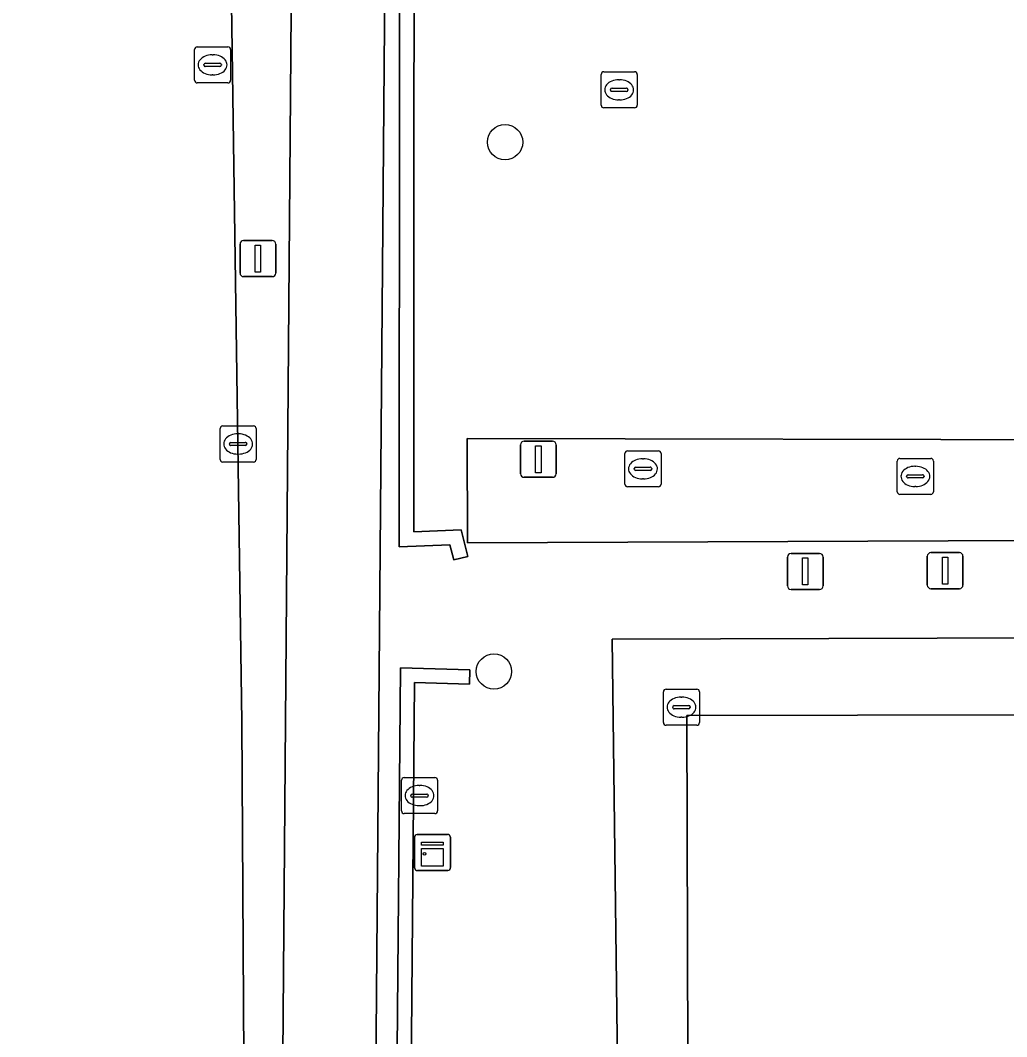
# Model space of a CAD drawing. Extents: x 160203 to 161530, y 379528 to 381797.
# Drawn here: x 160816.31 to 160843.68, y 380705.74 to 380733.92 of the extents above; entities that cross this region are included whole.
import ezdxf

# ---------------------------------------------------------------- set-up
doc = ezdxf.new("R2010")
doc.units = 0
for name, color, linetype in [('IMGEO_Berm_groen', 7, 'Continuous'), ('IMGEO_Boom', 7, 'Continuous'), ('IMGEO_Groenvoorziening', 7, 'Continuous'), ('IMGEO_Haag', 7, 'Continuous'), ('IMGEO_Hek', 7, 'Continuous'), ('IMGEO_Kast', 7, 'Continuous'), ('IMGEO_Kolk', 7, 'Continuous'), ('IMGEO_Lichtmast', 7, 'Continuous'), ('IMGEO_Pand', 7, 'Continuous'), ('IMGEO_Rijbaan_lokaal_gesloten', 7, 'Continuous'), ('IMGEO_Rioolput', 7, 'Continuous'), ('IMGEO_Vlaggenmast', 7, 'Continuous'), ('IMGEO_Voetpad_open', 7, 'Continuous')]:
    doc.layers.add(name, color=color, linetype=linetype)

msp = doc.modelspace()

# ---------------------------------------------------------------- linework, layer by layer
at = {"layer": 'IMGEO_Berm_groen'}
msp.add_lwpolyline([(160822.858, 380665.563), (160823.3, 380674.014), (160823.364, 380676.701), (160823.374, 380677.398), (160823.851, 380737.66), (160822.123, 380737.606), (160822.457, 380714.472), (160822.605, 380689.527), (160822.183, 380676.744), (160822.077, 380674.05), (160821.125, 380662.616), (160817.202, 380615.762), (160818.686, 380615.298)], close=True, dxfattribs=at)
at = {"layer": 'IMGEO_Boom'}
for centre in [(160829.761, 380730.544), (160829.451, 380715.868)]:
    msp.add_circle(centre, 0.489, dxfattribs=at)
at = {"layer": 'IMGEO_Groenvoorziening'}
for points in [[(160847.729, 380772.303), (160847.444, 380772.652), (160837.588, 380770.598), (160835.311, 380769.587), (160833.698, 380767.672), (160832.855, 380765.115), (160832.124, 380761.238), (160829.983, 380761.488), (160826.842, 380745.824), (160826.826, 380719.321), (160828.233, 380719.379), (160828.338, 380718.962), (160828.726, 380719.06), (160828.542, 380719.792), (160827.226, 380719.738), (160827.242, 380745.784), (160830.303, 380761.048), (160832.448, 380760.798), (160833.243, 380765.015), (160834.054, 380767.473), (160835.558, 380769.259), (160837.711, 380770.215)], [(160866.474, 380722.287), (160864.371, 380722.259), (160863.757, 380722.251), (160828.709, 380722.329), (160828.721, 380719.433), (160866.494, 380719.595)], [(160828.783, 380715.912), (160826.857, 380715.971), (160826.658, 380692.678), (160826.506, 380677.257), (160828.352, 380677.164), (160828.352, 380676.744), (160828.752, 380676.748), (160828.752, 380677.544), (160826.91, 380677.637), (160827.058, 380692.674), (160827.253, 380715.559), (160828.771, 380715.512)]]:
    msp.add_lwpolyline(points, close=True, dxfattribs=at)
for points in [[(160826.523, 380747.22), (160825.941, 380676.718), (160828.352, 380676.744), (160828.352, 380677.164), (160826.506, 380677.257), (160826.658, 380692.678), (160826.857, 380715.971), (160828.783, 380715.912), (160828.771, 380715.512), (160827.253, 380715.559), (160827.058, 380692.674), (160826.91, 380677.637), (160828.752, 380677.544), (160828.752, 380676.748), (160837.165, 380676.839), (160837.046, 380705.163), (160834.829, 380705.157), (160834.829, 380704.985), (160832.88, 380704.993), (160832.73, 380716.763), (160844.757, 380716.797)], [(160827.242, 380745.784), (160827.226, 380719.738), (160828.542, 380719.792), (160828.726, 380719.06), (160828.338, 380718.962), (160828.233, 380719.379), (160826.826, 380719.321), (160826.842, 380745.824)], [(160866.494, 380719.595), (160828.721, 380719.433), (160828.709, 380722.329), (160863.757, 380722.251)]]:
    msp.add_lwpolyline(points, dxfattribs=at)
at = {"layer": 'IMGEO_Haag'}
for points in [[(160847.729, 380772.303), (160847.444, 380772.652), (160837.588, 380770.598), (160835.311, 380769.587), (160833.698, 380767.672), (160832.855, 380765.115), (160832.124, 380761.238), (160829.983, 380761.488), (160826.842, 380745.824), (160826.826, 380719.321), (160828.233, 380719.379), (160828.338, 380718.962), (160828.726, 380719.06), (160828.542, 380719.792), (160827.226, 380719.738), (160827.242, 380745.784), (160830.303, 380761.048), (160832.448, 380760.798), (160833.243, 380765.015), (160834.054, 380767.473), (160835.558, 380769.259), (160837.711, 380770.215)], [(160828.783, 380715.912), (160826.857, 380715.971), (160826.658, 380692.678), (160826.506, 380677.257), (160828.352, 380677.164), (160828.352, 380676.744), (160828.752, 380676.748), (160828.752, 380677.544), (160826.91, 380677.637), (160827.058, 380692.674), (160827.253, 380715.559), (160828.771, 380715.512)]]:
    msp.add_lwpolyline(points, close=True, dxfattribs=at)
at = {"layer": 'IMGEO_Hek'}
msp.add_lwpolyline([(160863.757, 380722.251), (160828.709, 380722.329)], dxfattribs=at)
at = {"layer": 'IMGEO_Kast'}
for p, q in [((160827.247, 380710.423), (160827.247, 380711.264)), ((160827.247, 380711.264), (160827.247, 380710.423)), ((160827.322, 380711.348), (160828.163, 380711.348)), ((160828.163, 380711.348), (160827.322, 380711.348)), ((160828.247, 380711.273), (160828.247, 380710.432)), ((160828.247, 380710.432), (160828.247, 380711.273)), ((160828.172, 380710.348), (160827.331, 380710.348)), ((160827.331, 380710.348), (160828.172, 380710.348))]:
    msp.add_line(p, q, dxfattribs=at)
for points in [[(160827.442, 380711.138), (160828.042, 380711.138), (160828.042, 380711.053), (160827.442, 380711.053), (160827.442, 380711.138)], [(160827.442, 380710.963), (160828.042, 380710.963), (160828.042, 380710.474), (160827.442, 380710.474), (160827.442, 380710.963)]]:
    msp.add_lwpolyline(points, dxfattribs=at)
msp.add_circle((160827.526, 380710.812), 0.0377, dxfattribs=at)
for centre, start, end in [((160827.325, 380711.27), 92.4484, 184.2845), ((160827.325, 380711.27), 92.4484, 184.2845), ((160828.169, 380711.27), 2.4484, 94.2845), ((160828.169, 380711.27), 2.4484, 94.2845), ((160827.325, 380710.426), 182.4484, 274.2845), ((160827.325, 380710.426), 182.4484, 274.2845), ((160828.169, 380710.426), 272.4484, 4.2845), ((160828.169, 380710.426), 272.4484, 4.2845)]:
    msp.add_arc(centre, 0.0779, start, end, dxfattribs=at)
at = {"layer": 'IMGEO_Kolk'}
for p, q in [((160821.856, 380721.75), (160821.856, 380722.602)), ((160821.931, 380722.676), (160822.783, 380722.676)), ((160822.857, 380722.602), (160822.857, 380721.75)), ((160822.158, 380722.219), (160822.556, 380722.219)), ((160822.344, 380722.456), (160822.369, 380722.456)), ((160822.115, 380722.17), (160822.115, 380722.182)), ((160822.553, 380722.133), (160822.155, 380722.133)), ((160822.599, 380722.182), (160822.599, 380722.17)), ((160822.783, 380721.676), (160821.931, 380721.676)), ((160822.367, 380721.896), (160822.342, 380721.896)), ((160834.153, 380714.451), (160834.153, 380715.303)), ((160834.228, 380715.377), (160835.08, 380715.377)), ((160834.641, 380715.157), (160834.666, 380715.157)), ((160835.154, 380715.303), (160835.154, 380714.451)), ((160834.412, 380714.871), (160834.412, 380714.883)), ((160834.455, 380714.92), (160834.853, 380714.92)), ((160834.896, 380714.883), (160834.896, 380714.871)), ((160834.85, 380714.834), (160834.452, 380714.834)), ((160834.664, 380714.597), (160834.639, 380714.597)), ((160835.08, 380714.377), (160834.228, 380714.377))]:
    msp.add_line(p, q, dxfattribs=at)
for points in [[(160821.856, 380721.75), (160821.856, 380722.602)], [(160821.931, 380722.676), (160822.783, 380722.676)], [(160822.857, 380722.602), (160822.857, 380721.75)], [(160822.783, 380721.676), (160821.931, 380721.676)], [(160834.153, 380714.451), (160834.153, 380715.303)], [(160834.228, 380715.377), (160835.08, 380715.377)], [(160835.154, 380715.303), (160835.154, 380714.451)], [(160835.08, 380714.377), (160834.228, 380714.377)]]:
    msp.add_lwpolyline(points, dxfattribs=at)
for centre, radius, start, end in [((160821.933, 380722.6), 0.0765, 91.552, 178.448), ((160821.933, 380722.6), 0.0765, 91.552, 178.448), ((160822.781, 380722.6), 0.0765, 1.552, 88.448), ((160822.781, 380722.6), 0.0765, 1.552, 88.448), ((160822.155, 380722.179), 0.0403, 85.8775, 175.7526), ((160822.56, 380722.181), 0.0386, 1.7309, 96.639), ((160822.152, 380722.169), 0.0366, 178.938, 274.7102), ((160822.556, 380722.176), 0.043, 264.8664, 352.4533), ((160821.933, 380721.752), 0.0765, 181.552, 268.448), ((160821.933, 380721.752), 0.0765, 181.552, 268.448), ((160822.781, 380721.752), 0.0765, 271.552, 358.448), ((160822.781, 380721.752), 0.0765, 271.552, 358.448), ((160834.23, 380715.301), 0.0765, 91.552, 178.448), ((160834.23, 380715.301), 0.0765, 91.552, 178.448), ((160835.078, 380715.301), 0.0765, 1.552, 88.448), ((160835.078, 380715.301), 0.0765, 1.552, 88.448), ((160834.452, 380714.88), 0.0403, 85.8775, 175.7526), ((160834.449, 380714.87), 0.0366, 178.938, 274.7102), ((160834.853, 380714.877), 0.043, 264.8664, 352.4533), ((160834.857, 380714.882), 0.0386, 1.7309, 96.639), ((160834.23, 380714.453), 0.0765, 181.552, 268.448), ((160834.23, 380714.453), 0.0765, 181.552, 268.448), ((160835.078, 380714.453), 0.0765, 271.552, 358.448), ((160835.078, 380714.453), 0.0765, 271.552, 358.448)]:
    msp.add_arc(centre, radius, start, end, dxfattribs=at)
for centre, major_axis, ratio, start_param, end_param in [((160822.343, 380722.176), (-0.387, 0.002), 0.722429, 4.712389, 7.853982), ((160822.368, 380722.176), (-0.39, 0.002), 0.717154, 1.570796, 4.712389), ((160834.64, 380714.877), (-0.387, 0.002), 0.722429, 4.712389, 7.853982), ((160834.665, 380714.877), (-0.39, 0.002), 0.717154, 1.570796, 4.712389)]:
    msp.add_ellipse(centre, major_axis=major_axis, ratio=ratio, start_param=start_param, end_param=end_param, dxfattribs=at)
at = {"layer": 'IMGEO_Lichtmast'}
for p, q in [((160822.409, 380726.915), (160822.409, 380727.715)), ((160822.409, 380727.715), (160822.409, 380726.915)), ((160822.509, 380727.815), (160823.299, 380727.815)), ((160823.299, 380727.815), (160822.509, 380727.815)), ((160823.399, 380727.715), (160823.399, 380726.915)), ((160823.399, 380726.915), (160823.399, 380727.715)), ((160823.299, 380726.815), (160822.509, 380726.815)), ((160822.509, 380726.815), (160823.299, 380726.815)), ((160830.289, 380722.251), (160831.079, 380722.251)), ((160831.079, 380722.251), (160830.289, 380722.251)), ((160830.189, 380721.351), (160830.189, 380722.151)), ((160830.189, 380722.151), (160830.189, 380721.351)), ((160831.179, 380722.151), (160831.179, 380721.351)), ((160831.179, 380721.351), (160831.179, 380722.151)), ((160831.079, 380721.251), (160830.289, 380721.251)), ((160830.289, 380721.251), (160831.079, 380721.251))]:
    msp.add_line(p, q, dxfattribs=at)
for points in [[(160822.829, 380727.69), (160822.979, 380727.69), (160822.979, 380726.94), (160822.829, 380726.94), (160822.829, 380727.69)], [(160830.609, 380722.126), (160830.759, 380722.126), (160830.759, 380721.376), (160830.609, 380721.376), (160830.609, 380722.126)]]:
    msp.add_lwpolyline(points, dxfattribs=at)
for centre, start, end in [((160822.509, 380727.715), 90, 180), ((160822.509, 380727.715), 90, 180), ((160823.299, 380727.715), 0, 90), ((160823.299, 380727.715), 360, 90), ((160822.509, 380726.915), 180, 270), ((160822.509, 380726.915), 180, 270), ((160823.299, 380726.915), 270, 0), ((160823.299, 380726.915), 270, 0), ((160830.289, 380722.151), 90, 180), ((160830.289, 380722.151), 90, 180), ((160831.079, 380722.151), 0, 90), ((160831.079, 380722.151), 360, 90), ((160830.289, 380721.351), 180, 270), ((160830.289, 380721.351), 180, 270), ((160831.079, 380721.351), 270, 0), ((160831.079, 380721.351), 270, 0)]:
    msp.add_arc(centre, 0.1, start, end, dxfattribs=at)
at = {"layer": 'IMGEO_Pand'}
msp.add_lwpolyline([(160844.269, 380714.67), (160834.804, 380714.645), (160834.829, 380705.157), (160837.046, 380705.163), (160838.634, 380705.167), (160838.642, 380702.199), (160838.164, 380701.719), (160838.647, 380701.239), (160838.657, 380697.32), (160838.213, 380696.874), (160838.737, 380696.352), (160838.747, 380692.457), (160838.282, 380691.99), (160838.783, 380691.491), (160838.793, 380687.662), (160838.329, 380687.196), (160838.809, 380686.718), (160838.819, 380682.9), (160838.333, 380682.412), (160838.822, 380681.926), (160838.832, 380678.098), (160838.376, 380677.64), (160839.937, 380676.087)], dxfattribs=at)
at = {"layer": 'IMGEO_Rijbaan_lokaal_gesloten'}
for points in [[(160822.457, 380714.472), (160822.123, 380737.606), (160821.944, 380750), (160821.921, 380751.544), (160821.717, 380761.983), (160821.718, 380762.157), (160821.734, 380765.601), (160821.734, 380765.707), (160821.732, 380766.281), (160821.715, 380769.16), (160821.798, 380789.42)], [(160809.041, 380549.44), (160810.392, 380564.026), (160811.178, 380575.524), (160811.772, 380581.086), (160812.279, 380589.127), (160815.809, 380606.179), (160817.202, 380615.762), (160821.125, 380662.616), (160822.077, 380674.05), (160822.183, 380676.744), (160822.605, 380689.527), (160822.457, 380714.472)]]:
    msp.add_lwpolyline(points, dxfattribs=at)
at = {"layer": 'IMGEO_Rioolput'}
for p, q in [((160821.222, 380733.187), (160822.074, 380733.187)), ((160821.147, 380732.261), (160821.147, 380733.113)), ((160821.635, 380732.967), (160821.66, 380732.967)), ((160822.148, 380733.113), (160822.148, 380732.261)), ((160821.406, 380732.681), (160821.406, 380732.693)), ((160821.844, 380732.644), (160821.446, 380732.644)), ((160821.449, 380732.73), (160821.847, 380732.73)), ((160821.89, 380732.693), (160821.89, 380732.681)), ((160821.658, 380732.407), (160821.633, 380732.407)), ((160832.426, 380731.57), (160832.426, 380732.422)), ((160832.501, 380732.496), (160833.353, 380732.496)), ((160833.427, 380732.422), (160833.427, 380731.57)), ((160822.074, 380732.187), (160821.222, 380732.187)), ((160832.914, 380732.276), (160832.939, 380732.276)), ((160832.685, 380731.99), (160832.685, 380732.002)), ((160833.123, 380731.953), (160832.725, 380731.953)), ((160832.728, 380732.039), (160833.126, 380732.039)), ((160833.169, 380732.002), (160833.169, 380731.99)), ((160833.353, 380731.496), (160832.501, 380731.496)), ((160832.937, 380731.716), (160832.912, 380731.716)), ((160833.161, 380721.987), (160834.013, 380721.987)), ((160833.086, 380721.061), (160833.086, 380721.913)), ((160833.574, 380721.767), (160833.599, 380721.767)), ((160834.087, 380721.913), (160834.087, 380721.061)), ((160840.641, 380720.851), (160840.641, 380721.703)), ((160840.716, 380721.777), (160841.568, 380721.777)), ((160841.642, 380721.703), (160841.642, 380720.851)), ((160833.345, 380721.481), (160833.345, 380721.493)), ((160833.783, 380721.444), (160833.385, 380721.444)), ((160833.388, 380721.53), (160833.786, 380721.53)), ((160833.829, 380721.493), (160833.829, 380721.481)), ((160841.129, 380721.557), (160841.154, 380721.557)), ((160833.597, 380721.207), (160833.572, 380721.207)), ((160840.9, 380721.271), (160840.9, 380721.283)), ((160841.338, 380721.234), (160840.94, 380721.234)), ((160840.943, 380721.32), (160841.341, 380721.32)), ((160841.384, 380721.283), (160841.384, 380721.271)), ((160834.013, 380720.987), (160833.161, 380720.987)), ((160841.152, 380720.997), (160841.127, 380720.997)), ((160841.568, 380720.777), (160840.716, 380720.777)), ((160826.962, 380712.927), (160827.814, 380712.927)), ((160826.887, 380712.001), (160826.887, 380712.853)), ((160827.375, 380712.707), (160827.4, 380712.707)), ((160827.888, 380712.853), (160827.888, 380712.001)), ((160827.146, 380712.421), (160827.146, 380712.433)), ((160827.584, 380712.384), (160827.186, 380712.384)), ((160827.189, 380712.47), (160827.587, 380712.47)), ((160827.63, 380712.433), (160827.63, 380712.421)), ((160827.398, 380712.147), (160827.373, 380712.147)), ((160827.814, 380711.927), (160826.962, 380711.927))]:
    msp.add_line(p, q, dxfattribs=at)
for points in [[(160821.222, 380733.187), (160822.074, 380733.187)], [(160821.147, 380732.261), (160821.147, 380733.113)], [(160822.148, 380733.113), (160822.148, 380732.261)], [(160832.426, 380731.57), (160832.426, 380732.422)], [(160832.501, 380732.496), (160833.353, 380732.496)], [(160833.427, 380732.422), (160833.427, 380731.57)], [(160822.074, 380732.187), (160821.222, 380732.187)], [(160833.353, 380731.496), (160832.501, 380731.496)], [(160833.161, 380721.987), (160834.013, 380721.987)], [(160833.086, 380721.061), (160833.086, 380721.913)], [(160834.087, 380721.913), (160834.087, 380721.061)], [(160840.641, 380720.851), (160840.641, 380721.703)], [(160840.716, 380721.777), (160841.568, 380721.777)], [(160841.642, 380721.703), (160841.642, 380720.851)], [(160834.013, 380720.987), (160833.161, 380720.987)], [(160841.568, 380720.777), (160840.716, 380720.777)], [(160826.962, 380712.927), (160827.814, 380712.927)], [(160826.887, 380712.001), (160826.887, 380712.853)], [(160827.888, 380712.853), (160827.888, 380712.001)], [(160827.814, 380711.927), (160826.962, 380711.927)]]:
    msp.add_lwpolyline(points, dxfattribs=at)
for centre, radius, start, end in [((160821.224, 380733.111), 0.0765, 91.552, 178.448), ((160821.224, 380733.111), 0.0765, 91.552, 178.448), ((160822.072, 380733.111), 0.0765, 1.552, 88.448), ((160822.072, 380733.111), 0.0765, 1.552, 88.448), ((160821.446, 380732.69), 0.0403, 85.8775, 175.7526), ((160821.443, 380732.68), 0.0366, 178.938, 274.7102), ((160821.847, 380732.687), 0.043, 264.8664, 352.4533), ((160821.851, 380732.692), 0.0386, 1.7309, 96.639), ((160832.503, 380732.42), 0.0765, 91.552, 178.448), ((160832.503, 380732.42), 0.0765, 91.552, 178.448), ((160833.351, 380732.42), 0.0765, 1.552, 88.448), ((160833.351, 380732.42), 0.0765, 1.552, 88.448), ((160821.224, 380732.263), 0.0765, 181.552, 268.448), ((160821.224, 380732.263), 0.0765, 181.552, 268.448), ((160822.072, 380732.263), 0.0765, 271.552, 358.448), ((160822.072, 380732.263), 0.0765, 271.552, 358.448), ((160832.725, 380731.999), 0.0403, 85.8775, 175.7526), ((160832.722, 380731.989), 0.0366, 178.938, 274.7102), ((160833.126, 380731.996), 0.043, 264.8664, 352.4533), ((160833.13, 380732.001), 0.0386, 1.7309, 96.639), ((160832.503, 380731.572), 0.0765, 181.552, 268.448), ((160832.503, 380731.572), 0.0765, 181.552, 268.448), ((160833.351, 380731.572), 0.0765, 271.552, 358.448), ((160833.351, 380731.572), 0.0765, 271.552, 358.448), ((160833.163, 380721.911), 0.0765, 91.552, 178.448), ((160833.163, 380721.911), 0.0765, 91.552, 178.448), ((160834.011, 380721.911), 0.0765, 1.552, 88.448), ((160834.011, 380721.911), 0.0765, 1.552, 88.448), ((160840.718, 380721.701), 0.0765, 91.552, 178.448), ((160840.718, 380721.701), 0.0765, 91.552, 178.448), ((160841.566, 380721.701), 0.0765, 1.552, 88.448), ((160841.566, 380721.701), 0.0765, 1.552, 88.448), ((160833.385, 380721.49), 0.0403, 85.8775, 175.7526), ((160833.382, 380721.48), 0.0366, 178.938, 274.7102), ((160833.786, 380721.487), 0.043, 264.8664, 352.4533), ((160833.79, 380721.492), 0.0386, 1.7309, 96.639), ((160840.94, 380721.28), 0.0403, 85.8775, 175.7526), ((160840.937, 380721.27), 0.0366, 178.938, 274.7102), ((160841.341, 380721.277), 0.043, 264.8664, 352.4533), ((160841.345, 380721.282), 0.0386, 1.7309, 96.639), ((160833.163, 380721.063), 0.0765, 181.552, 268.448), ((160833.163, 380721.063), 0.0765, 181.552, 268.448), ((160834.011, 380721.063), 0.0765, 271.552, 358.448), ((160834.011, 380721.063), 0.0765, 271.552, 358.448), ((160840.718, 380720.853), 0.0765, 181.552, 268.448), ((160840.718, 380720.853), 0.0765, 181.552, 268.448), ((160841.566, 380720.853), 0.0765, 271.552, 358.448), ((160841.566, 380720.853), 0.0765, 271.552, 358.448), ((160826.964, 380712.851), 0.0765, 91.552, 178.448), ((160826.964, 380712.851), 0.0765, 91.552, 178.448), ((160827.812, 380712.851), 0.0765, 1.552, 88.448), ((160827.812, 380712.851), 0.0765, 1.552, 88.448), ((160827.186, 380712.43), 0.0403, 85.8775, 175.7526), ((160827.183, 380712.42), 0.0366, 178.938, 274.7102), ((160827.587, 380712.427), 0.043, 264.8664, 352.4533), ((160827.591, 380712.432), 0.0386, 1.7309, 96.639), ((160826.964, 380712.003), 0.0765, 181.552, 268.448), ((160826.964, 380712.003), 0.0765, 181.552, 268.448), ((160827.812, 380712.003), 0.0765, 271.552, 358.448), ((160827.812, 380712.003), 0.0765, 271.552, 358.448)]:
    msp.add_arc(centre, radius, start, end, dxfattribs=at)
for centre, major_axis, ratio, start_param, end_param in [((160821.634, 380732.687), (-0.387, 0.002), 0.722429, 4.712389, 7.853982), ((160821.659, 380732.687), (-0.39, 0.002), 0.717154, 1.570796, 4.712389), ((160832.913, 380731.996), (-0.387, 0.002), 0.722429, 4.712389, 7.853982), ((160832.938, 380731.996), (-0.39, 0.002), 0.717154, 1.570796, 4.712389), ((160833.573, 380721.487), (-0.387, 0.002), 0.722429, 4.712389, 7.853982), ((160833.598, 380721.487), (-0.39, 0.002), 0.717154, 1.570796, 4.712389), ((160841.128, 380721.277), (-0.387, 0.002), 0.722429, 4.712389, 7.853982), ((160841.153, 380721.277), (-0.39, 0.002), 0.717154, 1.570796, 4.712389), ((160827.374, 380712.427), (-0.387, 0.002), 0.722429, 4.712389, 7.853982), ((160827.399, 380712.427), (-0.39, 0.002), 0.717154, 1.570796, 4.712389)]:
    msp.add_ellipse(centre, major_axis=major_axis, ratio=ratio, start_param=start_param, end_param=end_param, dxfattribs=at)
at = {"layer": 'IMGEO_Vlaggenmast'}
for p, q in [((160837.693, 380719.141), (160838.483, 380719.141)), ((160838.483, 380719.141), (160837.693, 380719.141)), ((160841.573, 380719.163), (160842.363, 380719.163)), ((160842.363, 380719.163), (160841.573, 380719.163)), ((160837.593, 380718.241), (160837.593, 380719.041)), ((160837.593, 380719.041), (160837.593, 380718.241)), ((160838.583, 380719.041), (160838.583, 380718.241)), ((160838.583, 380718.241), (160838.583, 380719.041)), ((160841.473, 380718.263), (160841.473, 380719.063)), ((160841.473, 380719.063), (160841.473, 380718.263)), ((160842.463, 380719.063), (160842.463, 380718.263)), ((160842.463, 380718.263), (160842.463, 380719.063)), ((160838.483, 380718.141), (160837.693, 380718.141)), ((160837.693, 380718.141), (160838.483, 380718.141)), ((160842.363, 380718.163), (160841.573, 380718.163)), ((160841.573, 380718.163), (160842.363, 380718.163))]:
    msp.add_line(p, q, dxfattribs=at)
for points in [[(160838.013, 380719.016), (160838.163, 380719.016), (160838.163, 380718.266), (160838.013, 380718.266), (160838.013, 380719.016)], [(160841.893, 380719.038), (160842.043, 380719.038), (160842.043, 380718.288), (160841.893, 380718.288), (160841.893, 380719.038)]]:
    msp.add_lwpolyline(points, dxfattribs=at)
for centre, start, end in [((160837.693, 380719.041), 90, 180), ((160837.693, 380719.041), 90, 180), ((160838.483, 380719.041), 0, 90), ((160838.483, 380719.041), 360, 90), ((160841.573, 380719.063), 90, 180), ((160841.573, 380719.063), 90, 180), ((160842.363, 380719.063), 0, 90), ((160842.363, 380719.063), 360, 90), ((160841.573, 380718.263), 180, 270), ((160841.573, 380718.263), 180, 270), ((160842.363, 380718.263), 270, 0), ((160842.363, 380718.263), 270, 0), ((160837.693, 380718.241), 180, 270), ((160837.693, 380718.241), 180, 270), ((160838.483, 380718.241), 270, 0), ((160838.483, 380718.241), 270, 0)]:
    msp.add_arc(centre, 0.1, start, end, dxfattribs=at)
at = {"layer": 'IMGEO_Voetpad_open'}
msp.add_lwpolyline([(160826.568, 380762.216), (160824.153, 380750), (160823.94, 380748.92), (160823.851, 380737.66), (160823.374, 380677.398), (160823.364, 380676.701), (160823.3, 380674.014), (160822.858, 380665.563), (160818.686, 380615.298), (160821.198, 380614.513), (160823.78, 380645.479), (160825.445, 380665.454), (160825.621, 380668.032), (160825.804, 380671.636), (160825.879, 380673.71), (160825.941, 380676.718), (160826.523, 380747.22), (160826.946, 380748.493), (160827.239, 380750), (160829.72, 380762.773), (160830.383, 380766.201)], dxfattribs=at)
msp.add_lwpolyline([(160872.112, 380716.558), (160872.107, 380718.502), (160866.499, 380718.478), (160844.757, 380716.797), (160832.73, 380716.763), (160832.88, 380704.993), (160834.829, 380704.985), (160834.829, 380705.157), (160834.804, 380714.645), (160844.269, 380714.67)], close=True, dxfattribs=at)

doc.saveas('drawing.dxf')
